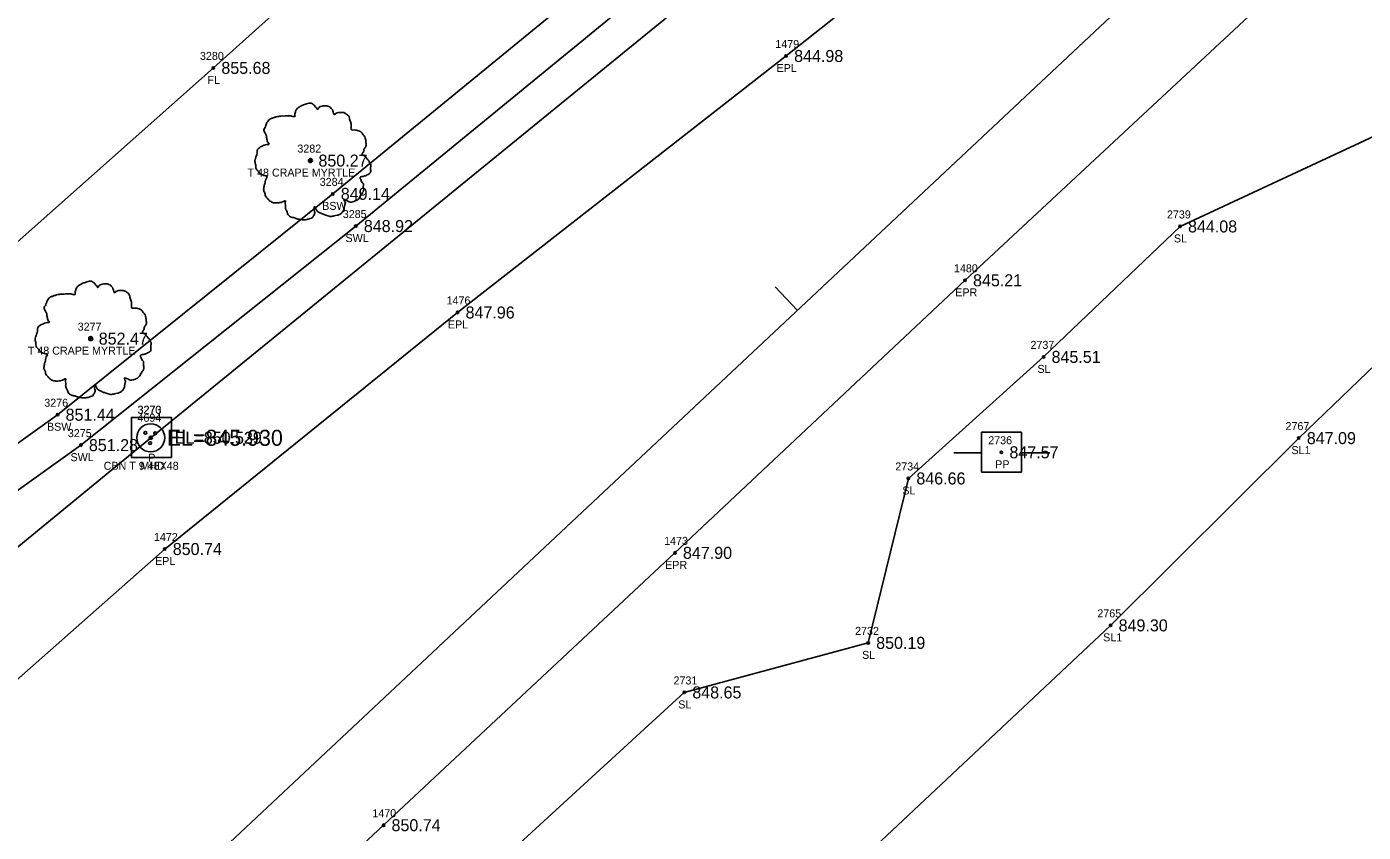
# Model space of a CAD drawing. Extents: x 1622501 to 1626664, y 1117816 to 1121579.
# Drawn here: x 1624038.1 to 1624205.1, y 1119329.4 to 1119430.1 of the extents above; entities that cross this region are included whole.
import ezdxf

# ---------------------------------------------------------------- set-up
doc = ezdxf.new("R2010")
doc.units = 0
for name, color, linetype in [('RD_EX_Conc', 7, 'Continuous'), ('RD_EX_Conc_txCode', 7, 'Continuous'), ('RD_EX_DR_Inlet', 7, 'Continuous'), ('RD_EX_DR_Inlet_txCode', 7, 'Continuous'), ('RD_EX_DR_Pipe', 7, 'Continuous'), ('RD_EX_DR_Pipe_txCode', 7, 'Continuous'), ('RD_EX_Fence_Other', 7, 'Continuous'), ('RD_EX_Fence_Other_txCode', 7, 'Continuous'), ('RD_EX_Road', 7, 'Continuous'), ('RD_EX_Road_txCode', 7, 'Continuous'), ('RD_EX_TX_Conc_ELEV', 7, 'Continuous'), ('RD_EX_TX_DR_Inlet_ELEV', 7, 'Continuous'), ('RD_EX_TX_Fence_Other_ELEV', 7, 'Continuous'), ('RD_EX_TX_Road_ELEV', 7, 'Continuous'), ('RD_EX_TX_VEG_ELEV', 7, 'Continuous'), ('RD_EX_UT', 7, 'Continuous'), ('RD_EX_UT_txCode', 7, 'Continuous'), ('RD_EX_VEG', 7, 'Continuous'), ('RD_EX_VEG_txCode', 7, 'Continuous'), ('RD_HC_Cl', 7, 'Continuous'), ('RD_HC_Data_Tic', 7, 'Continuous'), ('RD_HC_Survey_ELEV', 7, 'Continuous'), ('RD_SMD_Locator', 7, 'Continuous'), ('RD_TX_Pipe_ElevEX', 7, 'Continuous')]:
    doc.layers.add(name, color=color, linetype=linetype)

msp = doc.modelspace()

# ---------------------------------------------------------------- linework, layer by layer
at = {"layer": 'RD_EX_Conc'}
for points in [[(1623883.58, 1119262.31), (1623914.11, 1119291.01), (1623949.14, 1119315.67), (1623997.41, 1119349.7), (1624041.95, 1119381.59), (1624076.33, 1119409.19), (1624117.51, 1119442.93), (1624154.84, 1119473.11), (1624194.15, 1119507.57), (1624227.99, 1119543.89), (1624253.61, 1119575.88), (1624290.62, 1119611.11), (1624311.93, 1119631.19), (1624320.3, 1119640.91)], [(1623887.3, 1119259.13), (1623917.26, 1119287.49), (1623952.1, 1119311.76), (1624000.17, 1119345.78), (1624044.86, 1119377.79), (1624079.21, 1119405.17), (1624120.3, 1119438.84), (1624157.17, 1119468.81), (1624198.23, 1119502.55), (1624231.93, 1119540.84), (1624256.76, 1119572.31), (1624294.22, 1119607.5), (1624315.43, 1119627.07), (1624326.01, 1119634.84)]]:
    msp.add_lwpolyline(points, dxfattribs=at)
at = {"layer": 'RD_EX_DR_Inlet'}
msp.add_line((1624056.18, 1119376.26), (1624056.18, 1119381.26), dxfattribs=at)
msp.add_lwpolyline([(1624056.18, 1119376.26), (1624056.18, 1119381.26), (1624051.18, 1119381.26), (1624051.18, 1119376.26)], close=True, dxfattribs=at)
for centre, radius in [((1624053.59, 1119378.71), 1.75), ((1624052.92, 1119379.34), 0.175), ((1624053.5, 1119378.05), 0.175), ((1624054.15, 1119379.27), 0.175)]:
    msp.add_circle(centre, radius, dxfattribs=at)
at = {"layer": 'RD_EX_DR_Pipe'}
msp.add_lwpolyline([(1623859.42, 1119207.44), (1623928.36, 1119275.93), (1624053.59, 1119378.71), (1624148.05, 1119455.71), (1624257.33, 1119553.63), (1624257.33, 1119553.63), (1624370.57, 1119657.84)], dxfattribs=at)
at = {"layer": 'RD_EX_Fence_Other'}
msp.add_lwpolyline([(1623864.47, 1119305.23), (1623867.28, 1119298.71), (1623872.01, 1119286.87), (1623881.85, 1119265.91), (1623912.38, 1119292.89), (1623945.47, 1119322.13), (1623989.37, 1119361.05), (1624030.89, 1119397.86), (1624061.41, 1119424.93), (1624104.3, 1119463.41), (1624135.03, 1119498.68), (1624164.28, 1119538.95), (1624168.7, 1119569.99)], dxfattribs=at)
at = {"layer": 'RD_EX_Road'}
for points in [[(1623871.53, 1119282.43), (1623877.35, 1119269.36), (1623882.94, 1119261.68), (1623889.32, 1119256.29), (1623900.77, 1119250.58), (1623911.74, 1119248.84), (1623922.61, 1119250.1), (1623930.44, 1119253.06), (1623938.73, 1119260.81), (1623940.66, 1119261.07), (1623977.45, 1119294.81), (1624012.8, 1119327.2), (1624055.34, 1119364.81), (1624091.92, 1119394.37), (1624132.97, 1119426.42), (1624171.16, 1119456.67), (1624210.91, 1119487.9), (1624248.43, 1119517.93), (1624271.21, 1119536.86), (1624326.19, 1119588.45), (1624377.27, 1119636.65)], [(1624009.99, 1119262.02), (1624046.29, 1119296.15), (1624082.67, 1119330.3), (1624119.08, 1119364.33), (1624155.32, 1119398.39), (1624191.93, 1119432.49)]]:
    msp.add_lwpolyline(points, dxfattribs=at)
at = {"layer": 'RD_EX_UT'}
for p, q in [((1624162.36, 1119379.41), (1624157.36, 1119379.41)), ((1624157.36, 1119379.41), (1624157.36, 1119374.41)), ((1624162.36, 1119374.41), (1624162.36, 1119379.41)), ((1624153.93, 1119376.85), (1624157.4, 1119376.85)), ((1624162.29, 1119376.85), (1624165.93, 1119376.85)), ((1624157.36, 1119374.41), (1624162.36, 1119374.41))]:
    msp.add_line(p, q, dxfattribs=at)
at = {"layer": 'RD_EX_VEG'}
for points in [[(1624026.74, 1119127.6), (1624016.42, 1119121.86), (1624013.36, 1119153.03), (1624014.4, 1119182.96), (1624013.69, 1119216.22), (1624005.74, 1119191.57), (1623996.54, 1119192.11), (1623996.35, 1119206.19), (1624010.65, 1119240.85), (1624055.63, 1119286.89), (1624077.57, 1119292.13), (1624083.4, 1119310.78), (1624095.17, 1119323.87), (1624120.25, 1119346.89), (1624143.22, 1119353.08), (1624148.24, 1119373.63), (1624165.13, 1119388.82), (1624182.18, 1119405.12), (1624207.69, 1119417), (1624216.41, 1119439.86), (1624235.4, 1119458.11), (1624268.33, 1119479.61)], [(1624026.74, 1119127.6), (1624028.07, 1119185.57), (1624034.89, 1119207.07), (1624044.23, 1119230.94), (1624073.37, 1119263.11), (1624105.65, 1119294.98), (1624139.38, 1119323.22), (1624173.51, 1119355.27), (1624197.02, 1119378.67), (1624235.55, 1119415.7), (1624281.67, 1119459.87), (1624289.48, 1119467.25), (1624268.33, 1119479.61)]]:
    msp.add_lwpolyline(points, dxfattribs=at)
for centre, radius in [((1624073.54, 1119413.35), 0.25), ((1624073.52, 1119413.33), 0.0001), ((1624046.09, 1119391.1), 0.25), ((1624046.07, 1119391.08), 0.0001)]:
    msp.add_circle(centre, radius, dxfattribs=at)
for points in [[(1624073.67, 1119420.52), (1624073.37, 1119420.54), (1624073.04, 1119420.44), (1624072.79, 1119420.34), (1624072.57, 1119420.27), (1624072.34, 1119420.17), (1624072.04, 1119419.99), (1624071.82, 1119419.79), (1624071.69, 1119419.54), (1624071.64, 1119419.32), (1624071.6, 1119419.04), (1624071.6, 1119418.87), (1624071.47, 1119418.84), (1624071.32, 1119418.87), (1624071.07, 1119418.94), (1624070.82, 1119418.94), (1624070.57, 1119418.94), (1624070.22, 1119418.92), (1624069.87, 1119418.92), (1624069.6, 1119418.87), (1624069.27, 1119418.82), (1624068.9, 1119418.69), (1624068.55, 1119418.57), (1624068.25, 1119418.32), (1624068, 1119417.84), (1624067.87, 1119417.49), (1624067.72, 1119417.24), (1624067.87, 1119416.79), (1624068.05, 1119416.44), (1624068.07, 1119416.24), (1624068.15, 1119415.82), (1624068.25, 1119415.59), (1624068.37, 1119415.39), (1624068.3, 1119415.37), (1624067.92, 1119415.32), (1624067.62, 1119415.22), (1624067.2, 1119414.99), (1624066.97, 1119414.77), (1624066.87, 1119414.44), (1624066.85, 1119414.09), (1624066.75, 1119413.89), (1624066.67, 1119413.62), (1624066.65, 1119413.54), (1624066.6, 1119413.22), (1624066.7, 1119412.77), (1624066.72, 1119412.42), (1624066.85, 1119412.2), (1624067, 1119412.02), (1624067.17, 1119411.77), (1624067.57, 1119411.55), (1624067.9, 1119411.45), (1624068.1, 1119411.42), (1624067.92, 1119410.92), (1624067.87, 1119410.57), (1624067.75, 1119410.17), (1624067.75, 1119410.1), (1624067.7, 1119409.62), (1624067.85, 1119409.3), (1624067.92, 1119408.92), (1624068.1, 1119408.7), (1624068.37, 1119408.4), (1624068.7, 1119408.17), (1624069.2, 1119408.05), (1624069.6, 1119408.07), (1624070.17, 1119408.25), (1624070.42, 1119408.32), (1624070.4, 1119408.15), (1624070.42, 1119407.77), (1624070.42, 1119407.35), (1624070.57, 1119407.02), (1624070.67, 1119406.75), (1624070.82, 1119406.5), (1624071.15, 1119406.27), (1624071.55, 1119406.2), (1624071.97, 1119406.05), (1624072.42, 1119405.97), (1624072.92, 1119405.95), (1624073.52, 1119406.1), (1624073.79, 1119406.22), (1624073.89, 1119406.4), (1624074.09, 1119406.77), (1624074.04, 1119407), (1624074.07, 1119407.6), (1624074.17, 1119407.42), (1624074.34, 1119407.07), (1624074.84, 1119406.77), (1624075.24, 1119406.6), (1624075.72, 1119406.45), (1624076.02, 1119406.37), (1624076.49, 1119406.45), (1624076.87, 1119406.52), (1624077.24, 1119406.65), (1624077.54, 1119406.92), (1624077.72, 1119407.2), (1624077.77, 1119407.47), (1624077.84, 1119407.85), (1624077.89, 1119408.02)], [(1624077.89, 1119408.02), (1624077.82, 1119408.2), (1624077.77, 1119408.45), (1624077.84, 1119408.42), (1624078.02, 1119408.37), (1624078.29, 1119408.25), (1624078.52, 1119408.17), (1624078.84, 1119408.2), (1624079.12, 1119408.3), (1624079.57, 1119408.57), (1624079.84, 1119409.05), (1624080.12, 1119409.45), (1624080.19, 1119409.77), (1624080.14, 1119410), (1624080.12, 1119410.5), (1624079.92, 1119410.75), (1624079.87, 1119410.87), (1624079.77, 1119411.27), (1624079.84, 1119411.32), (1624080.12, 1119411.37), (1624080.49, 1119411.5), (1624080.77, 1119411.62), (1624080.99, 1119411.8), (1624081.07, 1119412.02), (1624081.04, 1119412.42), (1624081.09, 1119412.82), (1624081.02, 1119412.97), (1624080.92, 1119413.12), (1624080.84, 1119413.32), (1624080.69, 1119413.47), (1624080.59, 1119413.62), (1624080.49, 1119413.72), (1624080.37, 1119413.87), (1624080.19, 1119413.99), (1624080.04, 1119414.04), (1624079.99, 1119414.19), (1624080.14, 1119414.39), (1624080.19, 1119414.49), (1624080.22, 1119414.72), (1624080.44, 1119415.07), (1624080.49, 1119415.47), (1624080.44, 1119415.89), (1624080.39, 1119416.17), (1624080.24, 1119416.44), (1624080.04, 1119416.69), (1624079.92, 1119416.87), (1624079.74, 1119416.99), (1624079.42, 1119417.12), (1624079.17, 1119417.17), (1624078.82, 1119417.17), (1624078.62, 1119417.22), (1624078.64, 1119417.27), (1624078.64, 1119417.42), (1624078.64, 1119417.69), (1624078.57, 1119418.14), (1624078.42, 1119418.64), (1624078.42, 1119418.67), (1624078.32, 1119418.92), (1624078.09, 1119419.12), (1624077.92, 1119419.22), (1624077.72, 1119419.34), (1624077.47, 1119419.37), (1624077.17, 1119419.37), (1624076.89, 1119419.32), (1624076.69, 1119419.22), (1624076.52, 1119419.09), (1624076.44, 1119419.24), (1624076.34, 1119419.54), (1624076.29, 1119419.69), (1624076.14, 1119419.87), (1624075.92, 1119420.07), (1624075.47, 1119420.19), (1624074.84, 1119420.12), (1624074.54, 1119419.92), (1624074.39, 1119419.74), (1624074.34, 1119419.87), (1624074.14, 1119420.07), (1624074.04, 1119420.24), (1624073.87, 1119420.37), (1624073.72, 1119420.47), (1624073.62, 1119420.52)], [(1624046.22, 1119398.27), (1624045.92, 1119398.29), (1624045.59, 1119398.19), (1624045.34, 1119398.09), (1624045.12, 1119398.02), (1624044.89, 1119397.92), (1624044.59, 1119397.74), (1624044.37, 1119397.54), (1624044.24, 1119397.29), (1624044.19, 1119397.07), (1624044.14, 1119396.79), (1624044.14, 1119396.62), (1624044.02, 1119396.59), (1624043.87, 1119396.62), (1624043.62, 1119396.69), (1624043.37, 1119396.69), (1624043.12, 1119396.69), (1624042.77, 1119396.67), (1624042.42, 1119396.67), (1624042.15, 1119396.62), (1624041.82, 1119396.57), (1624041.45, 1119396.44), (1624041.1, 1119396.32), (1624040.8, 1119396.07), (1624040.55, 1119395.59), (1624040.42, 1119395.24), (1624040.27, 1119394.99), (1624040.42, 1119394.54), (1624040.6, 1119394.19), (1624040.62, 1119393.99), (1624040.7, 1119393.57), (1624040.8, 1119393.34), (1624040.92, 1119393.14), (1624040.85, 1119393.12), (1624040.47, 1119393.07), (1624040.17, 1119392.97), (1624039.75, 1119392.74), (1624039.52, 1119392.52), (1624039.42, 1119392.19), (1624039.4, 1119391.85), (1624039.3, 1119391.65), (1624039.22, 1119391.37), (1624039.2, 1119391.3), (1624039.15, 1119390.97), (1624039.25, 1119390.52), (1624039.27, 1119390.17), (1624039.4, 1119389.95), (1624039.55, 1119389.77), (1624039.72, 1119389.52), (1624040.12, 1119389.3), (1624040.45, 1119389.2), (1624040.65, 1119389.17), (1624040.47, 1119388.67), (1624040.42, 1119388.32), (1624040.3, 1119387.92), (1624040.3, 1119387.85), (1624040.25, 1119387.37), (1624040.4, 1119387.05), (1624040.47, 1119386.67), (1624040.65, 1119386.45), (1624040.92, 1119386.15), (1624041.25, 1119385.92), (1624041.75, 1119385.8), (1624042.15, 1119385.82), (1624042.72, 1119386), (1624042.97, 1119386.07), (1624042.95, 1119385.9), (1624042.97, 1119385.52), (1624042.97, 1119385.1), (1624043.12, 1119384.77), (1624043.22, 1119384.5), (1624043.37, 1119384.25), (1624043.69, 1119384.02), (1624044.09, 1119383.95), (1624044.52, 1119383.8), (1624044.97, 1119383.72), (1624045.47, 1119383.7), (1624046.07, 1119383.85), (1624046.34, 1119383.97), (1624046.44, 1119384.15), (1624046.64, 1119384.52), (1624046.59, 1119384.75), (1624046.62, 1119385.35), (1624046.72, 1119385.17), (1624046.89, 1119384.82), (1624047.39, 1119384.52), (1624047.79, 1119384.35), (1624048.27, 1119384.2), (1624048.57, 1119384.12), (1624049.04, 1119384.2), (1624049.42, 1119384.27), (1624049.79, 1119384.4), (1624050.09, 1119384.67), (1624050.27, 1119384.95), (1624050.32, 1119385.22), (1624050.39, 1119385.6), (1624050.44, 1119385.77)], [(1624050.44, 1119385.77), (1624050.37, 1119385.95), (1624050.32, 1119386.2), (1624050.39, 1119386.17), (1624050.57, 1119386.12), (1624050.84, 1119386), (1624051.07, 1119385.92), (1624051.39, 1119385.95), (1624051.67, 1119386.05), (1624052.12, 1119386.32), (1624052.39, 1119386.8), (1624052.67, 1119387.2), (1624052.74, 1119387.52), (1624052.69, 1119387.75), (1624052.67, 1119388.25), (1624052.47, 1119388.5), (1624052.42, 1119388.62), (1624052.32, 1119389.02), (1624052.39, 1119389.07), (1624052.67, 1119389.12), (1624053.04, 1119389.25), (1624053.32, 1119389.37), (1624053.54, 1119389.55), (1624053.62, 1119389.77), (1624053.59, 1119390.17), (1624053.64, 1119390.57), (1624053.57, 1119390.72), (1624053.47, 1119390.87), (1624053.39, 1119391.07), (1624053.24, 1119391.22), (1624053.14, 1119391.37), (1624053.04, 1119391.47), (1624052.92, 1119391.62), (1624052.74, 1119391.75), (1624052.59, 1119391.8), (1624052.54, 1119391.95), (1624052.69, 1119392.14), (1624052.74, 1119392.24), (1624052.77, 1119392.47), (1624052.99, 1119392.82), (1624053.04, 1119393.22), (1624052.99, 1119393.64), (1624052.94, 1119393.92), (1624052.79, 1119394.19), (1624052.59, 1119394.44), (1624052.47, 1119394.62), (1624052.29, 1119394.74), (1624051.97, 1119394.87), (1624051.72, 1119394.92), (1624051.37, 1119394.92), (1624051.17, 1119394.97), (1624051.19, 1119395.02), (1624051.19, 1119395.17), (1624051.19, 1119395.44), (1624051.12, 1119395.89), (1624050.97, 1119396.39), (1624050.97, 1119396.42), (1624050.87, 1119396.67), (1624050.64, 1119396.87), (1624050.47, 1119396.97), (1624050.27, 1119397.09), (1624050.02, 1119397.12), (1624049.72, 1119397.12), (1624049.44, 1119397.07), (1624049.24, 1119396.97), (1624049.07, 1119396.84), (1624048.99, 1119396.99), (1624048.89, 1119397.29), (1624048.84, 1119397.44), (1624048.69, 1119397.62), (1624048.47, 1119397.82), (1624048.02, 1119397.94), (1624047.39, 1119397.87), (1624047.09, 1119397.67), (1624046.94, 1119397.49), (1624046.89, 1119397.62), (1624046.69, 1119397.82), (1624046.59, 1119397.99), (1624046.42, 1119398.12), (1624046.27, 1119398.22), (1624046.17, 1119398.27)]]:
    msp.add_spline(points, degree=3, dxfattribs=at)
at = {"layer": 'RD_HC_Cl'}
msp.add_line((1623937.25, 1119209.79), (1624678.65, 1119905.11), dxfattribs=at)
at = {"layer": 'RD_HC_Data_Tic'}
msp.add_line((1624134.35, 1119394.64), (1624131.61, 1119397.56), dxfattribs=at)
at = {"layer": 'RD_SMD_Locator'}
for centre, radius in [((1624132.97, 1119426.42), 0.15), ((1624061.41, 1119424.93), 0.15), ((1624073.54, 1119413.35), 0.15), ((1624076.33, 1119409.19), 0.15), ((1624079.21, 1119405.17), 0.15), ((1624182.18, 1119405.12), 0.15), ((1624155.32, 1119398.39), 0.15), ((1624091.92, 1119394.37), 0.15), ((1624046.09, 1119391.1), 0.15), ((1624165.13, 1119388.82), 0.15), ((1624041.95, 1119381.59), 0.15), ((1624044.86, 1119377.79), 0.15), ((1624053.59, 1119378.71), 0.2), ((1624053.59, 1119378.71), 0.15), ((1624053.59, 1119378.71), 0.15), ((1624197.02, 1119378.67), 0.15), ((1624159.87, 1119376.9), 0.15), ((1624148.24, 1119373.63), 0.15), ((1624055.34, 1119364.81), 0.15), ((1624119.08, 1119364.33), 0.15), ((1624173.51, 1119355.27), 0.15), ((1624143.22, 1119353.08), 0.15), ((1624120.25, 1119346.89), 0.15), ((1624082.67, 1119330.3), 0.15)]:
    msp.add_circle(centre, radius, dxfattribs=at)

# ---------------------------------------------------------------- texts
at = {"layer": 'RD_EX_Conc_txCode'}
for s, p in [('3284', (1624074.7, 1119410.19)), ('BSW', (1624075.01, 1119407.19)), ('3285', (1624077.58, 1119406.17)), ('SWL', (1624077.92, 1119403.17)), ('3276', (1624040.29, 1119382.59)), ('BSW', (1624040.63, 1119379.59)), ('3275', (1624043.23, 1119378.79)), ('SWL', (1624043.57, 1119375.79))]:
    msp.add_text(s, height=1, dxfattribs=at).set_placement(p)
at = {"layer": 'RD_EX_DR_Inlet_txCode'}
for s, p in [('3270', (1624051.92, 1119381.71)), ('3273', (1624051.96, 1119381.71)), ('CBN T 9 48X48', (1624047.71, 1119374.71)), ('MHD', (1624052.3, 1119374.71))]:
    msp.add_text(s, height=1, dxfattribs=at).set_placement(p)
at = {"layer": 'RD_EX_DR_Pipe_txCode'}
for s, p in [('4694', (1624051.93, 1119380.71)), ('P', (1624053.28, 1119375.71))]:
    msp.add_text(s, height=1, dxfattribs=at).set_placement(p)
at = {"layer": 'RD_EX_Fence_Other_txCode'}
for s, p in [('3280', (1624059.74, 1119425.93)), ('FL', (1624060.67, 1119422.93))]:
    msp.add_text(s, height=1, dxfattribs=at).set_placement(p)
at = {"layer": 'RD_EX_Road_txCode'}
for s, p in [('1479', (1624131.62, 1119427.42)), ('EPL', (1624131.77, 1119424.42)), ('1480', (1624153.94, 1119399.39)), ('1476', (1624090.55, 1119395.37)), ('EPR', (1624154.1, 1119396.39)), ('EPL', (1624090.72, 1119392.37)), ('1472', (1624053.99, 1119365.81)), ('1473', (1624117.73, 1119365.33)), ('EPL', (1624054.13, 1119362.81)), ('EPR', (1624117.85, 1119362.33)), ('1470', (1624081.28, 1119331.3))]:
    msp.add_text(s, height=1, dxfattribs=at).set_placement(p)
at = {"layer": 'RD_EX_TX_Conc_ELEV'}
for s, p in [('849.14', (1624077.33, 1119408.44)), ('848.92', (1624080.21, 1119404.42)), ('851.44', (1624042.95, 1119380.84)), ('851.28', (1624045.86, 1119377.04))]:
    msp.add_text(s, height=1.5, dxfattribs=at).set_placement(p)
at = {"layer": 'RD_EX_TX_DR_Inlet_ELEV'}
for s in ['EL=850.53', 'EL=850.529']:
    msp.add_text(s, height=1.5, dxfattribs=at).set_placement((1624056.59, 1119377.96))
at = {"layer": 'RD_EX_TX_Fence_Other_ELEV'}
msp.add_text('855.68', height=1.5, dxfattribs=at).set_placement((1624062.41, 1119424.18))
at = {"layer": 'RD_EX_TX_Road_ELEV'}
for s, p in [('844.98', (1624133.97, 1119425.67)), ('845.21', (1624156.32, 1119397.64)), ('847.96', (1624092.92, 1119393.62)), ('850.74', (1624056.34, 1119364.06)), ('847.90', (1624120.08, 1119363.58)), ('850.74', (1624083.67, 1119329.55))]:
    msp.add_text(s, height=1.5, dxfattribs=at).set_placement(p)
at = {"layer": 'RD_EX_TX_VEG_ELEV'}
for s, p in [('850.27', (1624074.54, 1119412.6)), ('844.08', (1624183.18, 1119404.37)), ('852.47', (1624047.09, 1119390.35)), ('845.51', (1624166.13, 1119388.07)), ('847.09', (1624198.02, 1119377.92)), ('846.66', (1624149.24, 1119372.88)), ('849.30', (1624174.51, 1119354.52)), ('850.19', (1624144.22, 1119352.33)), ('848.65', (1624121.25, 1119346.14))]:
    msp.add_text(s, height=1.5, dxfattribs=at).set_placement(p)
at = {"layer": 'RD_EX_UT_txCode'}
for s, p in [('2736', (1624158.22, 1119377.9)), ('PP', (1624159.09, 1119374.9))]:
    msp.add_text(s, height=1, dxfattribs=at).set_placement(p)
at = {"layer": 'RD_EX_VEG_txCode'}
for s, p in [('3282', (1624071.91, 1119414.35)), ('T 48 CRAPE MYRTLE', (1624065.68, 1119411.35)), ('2739', (1624180.55, 1119406.12)), ('SL', (1624181.42, 1119403.12)), ('3277', (1624044.46, 1119392.1)), ('T 48 CRAPE MYRTLE', (1624038.23, 1119389.1)), ('2737', (1624163.5, 1119389.82)), ('SL', (1624164.37, 1119386.82)), ('2767', (1624195.36, 1119379.67)), ('SL1', (1624196.1, 1119376.67)), ('2734', (1624146.61, 1119374.63)), ('SL', (1624147.49, 1119371.63)), ('2765', (1624171.85, 1119356.27)), ('2732', (1624141.59, 1119354.08)), ('SL1', (1624172.58, 1119353.27)), ('SL', (1624142.46, 1119351.08)), ('2731', (1624118.9, 1119347.89)), ('SL', (1624119.49, 1119344.89))]:
    msp.add_text(s, height=1, dxfattribs=at).set_placement(p)
at = {"layer": 'RD_HC_Survey_ELEV'}
msp.add_text('847.57', height=1.5, dxfattribs=at).set_placement((1624160.87, 1119376.15))
at = {"layer": 'RD_TX_Pipe_ElevEX'}
msp.add_text('EL=845.930', height=2, dxfattribs=at).set_placement((1624055.59, 1119377.71))

doc.saveas('drawing.dxf')
